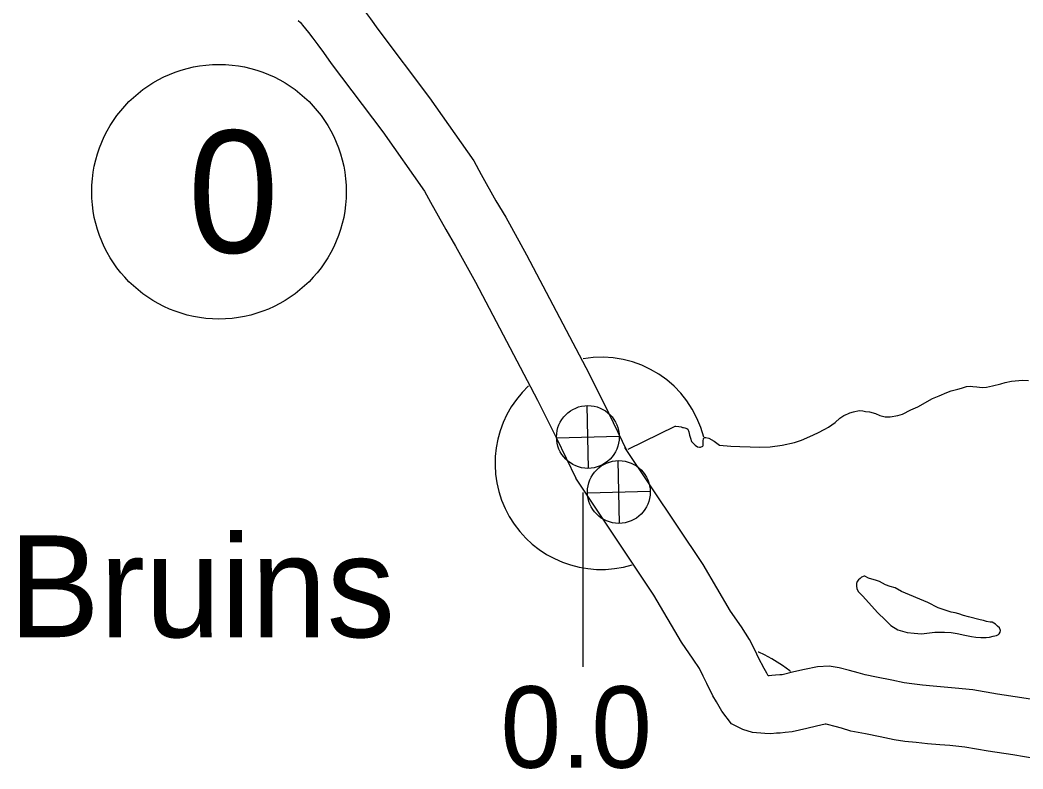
# Model space of a CAD drawing. Extents: x -939622 to -934222, y 1383701 to 1385301.
# Drawn here: x -935601.05 to -935585.45, y 1384252.87 to 1384264.52 of the extents above; entities that cross this region are included whole.
import ezdxf

# ---------------------------------------------------------------- set-up
doc = ezdxf.new("R2010")
doc.units = 0
for name, color, linetype in [('10', 7, 'Continuous'), ('24', 7, 'Continuous'), ('25', 7, 'Continuous'), ('26', 7, 'Continuous'), ('27', 7, 'Continuous'), ('9', 7, 'Continuous')]:
    doc.layers.add(name, color=color, linetype=linetype)

msp = doc.modelspace()

# ---------------------------------------------------------------- linework, layer by layer
at = {"layer": '10'}
for points in [[(-935596.125, 1384265.184), (-935596.025, 1384265.094), (-935595.948, 1384264.992), (-935595.865, 1384264.887), (-935595.79, 1384264.795), (-935595.693, 1384264.665), (-935595.603, 1384264.539), (-935595.486, 1384264.379), (-935594.683, 1384263.312), (-935593.991, 1384262.333), (-935593.877, 1384262.119), (-935593.649, 1384261.711), (-935593.496, 1384261.453), (-935593.174, 1384260.869), (-935592.2, 1384259.018), (-935591.897, 1384258.412), (-935591.612, 1384257.819)], [(-935596.726, 1384264.513), (-935596.69, 1384264.481), (-935596.66, 1384264.442), (-935596.567, 1384264.324), (-935596.499, 1384264.24), (-935596.419, 1384264.134), (-935596.333, 1384264.013), (-935596.21, 1384263.844), (-935595.41, 1384262.782), (-935594.759, 1384261.859), (-935594.667, 1384261.688), (-935594.429, 1384261.262), (-935594.277, 1384261.006), (-935593.966, 1384260.442), (-935593.001, 1384258.608), (-935592.705, 1384258.016), (-935592.408, 1384257.398)], [(-935585.1, 1384253.922), (-935585.471, 1384253.982), (-935585.85, 1384254.039), (-935586.233, 1384254.103), (-935586.506, 1384254.133), (-935586.675, 1384254.147), (-935586.849, 1384254.161), (-935587.015, 1384254.179), (-935587.178, 1384254.197), (-935587.3, 1384254.213), (-935587.491, 1384254.255), (-935587.729, 1384254.302), (-935587.905, 1384254.336), (-935588.013, 1384254.371), (-935588.147, 1384254.408), (-935588.309, 1384254.448), (-935588.468, 1384254.474), (-935588.648, 1384254.463), (-935588.852, 1384254.42), (-935589.016, 1384254.383), (-935589.199, 1384254.34), (-935589.234, 1384254.336), (-935589.303, 1384254.331), (-935589.358, 1384254.326), (-935589.4, 1384254.322), (-935589.413, 1384254.323), (-935589.437, 1384254.363), (-935589.479, 1384254.439), (-935589.563, 1384254.601), (-935589.617, 1384254.716), (-935589.704, 1384254.887), (-935589.832, 1384255.084), (-935590.003, 1384255.33), (-935590.428, 1384256.053), (-935591.643, 1384257.874)], [(-935585.244, 1384253.033), (-935585.61, 1384253.093), (-935585.991, 1384253.15), (-935586.357, 1384253.212), (-935586.59, 1384253.237), (-935586.747, 1384253.25), (-935586.934, 1384253.265), (-935587.112, 1384253.284), (-935587.287, 1384253.303), (-935587.454, 1384253.326), (-935587.674, 1384253.373), (-935587.902, 1384253.419), (-935588.131, 1384253.463), (-935588.272, 1384253.509), (-935588.374, 1384253.537), (-935588.491, 1384253.566), (-935588.513, 1384253.57), (-935588.526, 1384253.569), (-935588.661, 1384253.54), (-935588.813, 1384253.506), (-935589.042, 1384253.452), (-935589.149, 1384253.439), (-935589.23, 1384253.433), (-935589.283, 1384253.429), (-935589.373, 1384253.422), (-935589.467, 1384253.424), (-935589.658, 1384253.44), (-935589.807, 1384253.487), (-935589.987, 1384253.575), (-935590.134, 1384253.771), (-935590.219, 1384253.918), (-935590.273, 1384254.014), (-935590.369, 1384254.202), (-935590.425, 1384254.318), (-935590.485, 1384254.437), (-935590.579, 1384254.582), (-935590.762, 1384254.844), (-935591.191, 1384255.575), (-935592.407, 1384257.398)]]:
    msp.add_lwpolyline(points, dxfattribs=at)
at = {"layer": '24'}
for start, end in [(14.2645, 99.7541), (133.081, 287.1104)]:
    msp.add_arc((-935592.014, 1384257.627), 1.65, start, end, dxfattribs=at)
at = {"layer": '25'}
msp.add_line((-935592.293, 1384254.464), (-935592.293, 1384257.172), dxfattribs=at)
at = {"layer": '26'}
for p, q in [((-935592.208, 1384257.548), (-935592.231, 1384258.525)), ((-935592.708, 1384258.025), (-935591.731, 1384258.048)), ((-935591.726, 1384256.692), (-935591.748, 1384257.669)), ((-935592.225, 1384257.169), (-935591.249, 1384257.192))]:
    msp.add_line(p, q, dxfattribs=at)
for centre in [(-935592.219, 1384258.037), (-935591.737, 1384257.181)]:
    msp.add_circle(centre, 0.488, dxfattribs=at)
at = {"layer": '27'}
msp.add_circle((-935597.957, 1384261.851), 1.98, dxfattribs=at)
at = {"layer": '9'}
for points in [[(-935590.515, 1384257.881), (-935590.485, 1384257.879), (-935590.476, 1384257.877), (-935590.467, 1384257.88), (-935590.432, 1384257.893), (-935590.426, 1384257.902), (-935590.427, 1384257.917), (-935590.428, 1384257.972), (-935590.418, 1384258.011), (-935590.403, 1384258.03), (-935590.382, 1384258.027), (-935590.337, 1384258.017), (-935590.254, 1384257.974), (-935590.174, 1384257.911), (-935589.993, 1384257.896), (-935589.855, 1384257.888), (-935589.696, 1384257.881), (-935589.548, 1384257.877), (-935589.386, 1384257.885), (-935589.198, 1384257.907), (-935589.007, 1384257.949), (-935588.894, 1384257.986), (-935588.764, 1384258.045), (-935588.643, 1384258.103), (-935588.531, 1384258.158), (-935588.475, 1384258.187), (-935588.375, 1384258.262), (-935588.299, 1384258.331), (-935588.238, 1384258.372), (-935588.202, 1384258.388), (-935588.178, 1384258.398), (-935588.146, 1384258.411), (-935588.086, 1384258.428), (-935587.997, 1384258.449), (-935587.94, 1384258.445), (-935587.9, 1384258.432), (-935587.84, 1384258.428), (-935587.746, 1384258.401), (-935587.676, 1384258.37), (-935587.594, 1384258.351), (-935587.516, 1384258.351), (-935587.397, 1384258.373), (-935587.325, 1384258.393), (-935587.198, 1384258.461), (-935587.089, 1384258.507), (-935586.859, 1384258.635), (-935586.755, 1384258.674), (-935586.637, 1384258.726), (-935586.569, 1384258.753), (-935586.467, 1384258.78), (-935586.408, 1384258.797), (-935586.331, 1384258.821), (-935586.262, 1384258.826), (-935586.229, 1384258.821), (-935586.171, 1384258.814), (-935586.084, 1384258.808), (-935586.021, 1384258.813), (-935585.923, 1384258.831), (-935585.797, 1384258.862), (-935585.729, 1384258.883), (-935585.631, 1384258.904), (-935585.46, 1384258.922), (-935585.367, 1384258.916)], [(-935591.594, 1384257.848), (-935590.86, 1384258.204), (-935590.851, 1384258.205), (-935590.805, 1384258.2), (-935590.766, 1384258.192), (-935590.745, 1384258.184), (-935590.73, 1384258.182), (-935590.709, 1384258.179), (-935590.681, 1384258.168), (-935590.663, 1384258.157), (-935590.649, 1384258.118), (-935590.636, 1384258.067), (-935590.625, 1384258.016), (-935590.605, 1384257.969), (-935590.583, 1384257.939), (-935590.552, 1384257.91), (-935590.515, 1384257.881)], [(-935586.932, 1384255.462), (-935587.341, 1384255.633), (-935587.439, 1384255.693), (-935587.515, 1384255.714), (-935587.587, 1384255.739), (-935587.685, 1384255.787), (-935587.743, 1384255.809), (-935587.801, 1384255.826), (-935587.855, 1384255.842), (-935587.913, 1384255.873), (-935587.922, 1384255.87), (-935587.964, 1384255.856), (-935587.984, 1384255.838), (-935588.007, 1384255.816), (-935588.028, 1384255.788), (-935588.039, 1384255.76), (-935588.043, 1384255.724), (-935588.036, 1384255.676), (-935588.01, 1384255.629), (-935587.945, 1384255.568), (-935587.708, 1384255.301), (-935587.596, 1384255.191), (-935587.506, 1384255.106), (-935587.396, 1384255.037), (-935587.253, 1384254.997), (-935587.145, 1384254.988), (-935587.03, 1384254.977), (-935586.824, 1384255.002), (-935586.752, 1384255.004), (-935586.674, 1384255.001), (-935586.568, 1384254.995), (-935586.475, 1384254.983), (-935586.354, 1384254.954), (-935586.251, 1384254.934), (-935586.182, 1384254.924), (-935586.106, 1384254.92), (-935586.022, 1384254.917), (-935585.971, 1384254.925), (-935585.915, 1384254.939), (-935585.864, 1384254.952), (-935585.832, 1384254.965), (-935585.82, 1384254.975), (-935585.806, 1384254.999), (-935585.801, 1384255.03), (-935585.817, 1384255.071), (-935585.848, 1384255.097), (-935585.879, 1384255.127), (-935585.928, 1384255.155), (-935585.961, 1384255.157), (-935586.016, 1384255.17), (-935586.064, 1384255.181), (-935586.116, 1384255.194), (-935586.3, 1384255.239), (-935586.376, 1384255.261), (-935586.449, 1384255.286), (-935586.507, 1384255.302), (-935586.567, 1384255.315), (-935586.768, 1384255.381)], [(-935586.768, 1384255.381), (-935586.932, 1384255.462)], [(-935589.066, 1384254.39), (-935589.077, 1384254.4), (-935589.194, 1384254.484), (-935589.357, 1384254.587), (-935589.47, 1384254.65), (-935589.558, 1384254.689), (-935589.571, 1384254.693)]]:
    msp.add_lwpolyline(points, dxfattribs=at)

# ---------------------------------------------------------------- texts
at = {"layer": '24'}
msp.add_text('Bruins', height=1.584, dxfattribs=at).set_placement((-935601.225, 1384254.923))
at = {"layer": '25'}
msp.add_text('0.0', height=1.2672, dxfattribs=at).set_placement((-935593.578, 1384252.893))
at = {"layer": '27'}
msp.add_text('0', height=1.901, dxfattribs=at).set_placement((-935598.441, 1384260.901))

doc.saveas('drawing.dxf')
